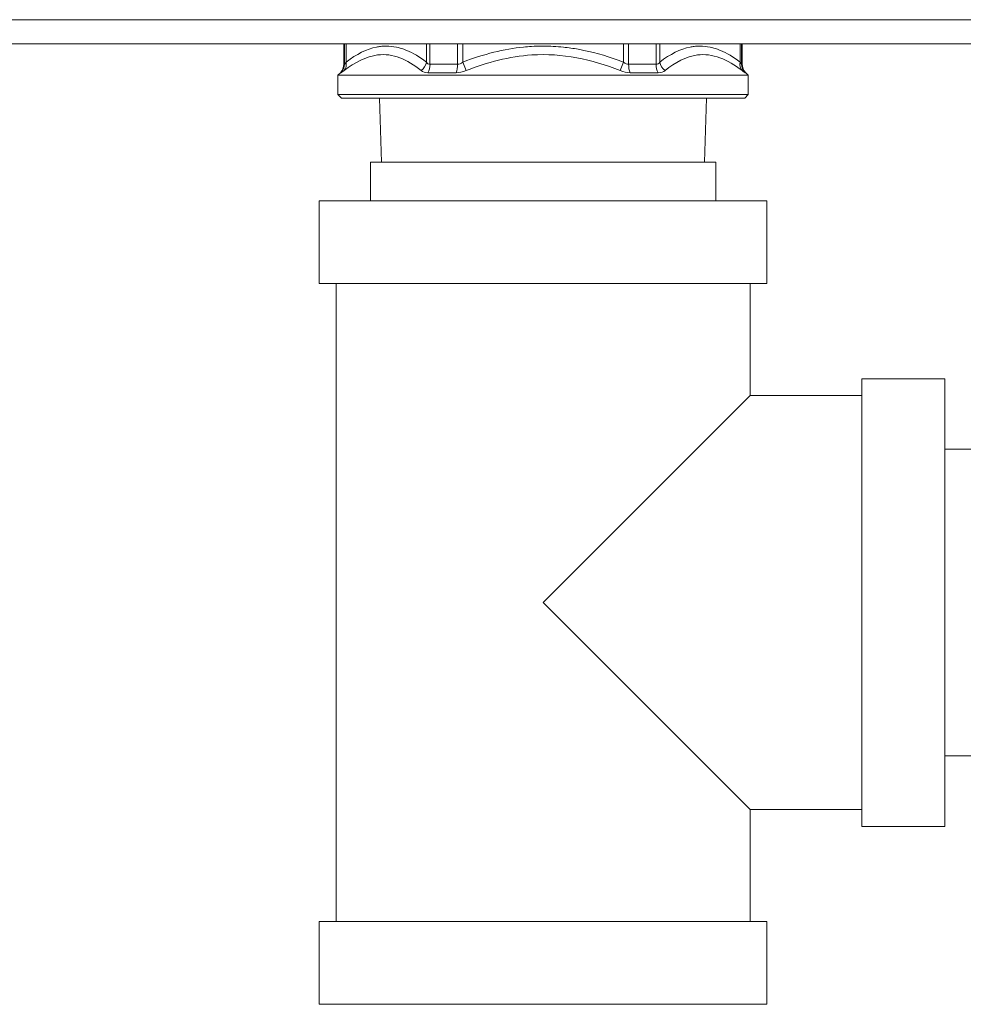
# Model space of a CAD drawing. Header units: millimetres. Extents: x 14365 to 105143, y -126377 to -22383.
# Tile 260 of 285: x 20485 to 20563, y -27509 to -27427. Entities that reach past the tile are written whole.
import ezdxf

# ---------------------------------------------------------------- set-up
doc = ezdxf.new("R2010")
doc.units = ezdxf.units.MM
doc.layers.add('UT_ZARIZENI - ZDROJ TEPLA', color=3, linetype='Continuous', lineweight=35)

msp = doc.modelspace()

# ---------------------------------------------------------------- linework, layer by layer
at = {"layer": 'UT_ZARIZENI - ZDROJ TEPLA', "lineweight": 13}
for p, q in [((20627.936, -27427.272), (20181.936, -27427.272)), ((20627.916, -27429.272), (20181.956, -27429.272)), ((20511.455, -27430.957), (20511.455, -27429.272)), ((20511.508, -27429.272), (20511.508, -27430.957)), ((20511.639, -27429.272), (20511.639, -27430.785)), ((20518.291, -27430.785), (20518.291, -27429.272)), ((20518.589, -27429.272), (20518.589, -27430.957)), ((20520.874, -27429.272), (20520.874, -27430.957)), ((20521.303, -27429.272), (20521.303, -27430.785)), ((20534.607, -27430.785), (20534.607, -27429.272)), ((20535.037, -27429.272), (20535.037, -27430.957)), ((20537.321, -27429.272), (20537.321, -27430.957)), ((20537.62, -27429.272), (20537.62, -27430.785)), ((20544.272, -27430.785), (20544.272, -27429.272)), ((20544.403, -27430.957), (20544.403, -27429.272)), ((20544.455, -27430.957), (20544.455, -27429.272)), ((20511.508, -27430.957), (20511.455, -27430.957)), ((20520.874, -27430.957), (20518.589, -27430.957)), ((20521.303, -27430.785), (20521.575, -27431.492)), ((20534.336, -27431.492), (20534.607, -27430.785)), ((20537.321, -27430.957), (20535.037, -27430.957)), ((20544.455, -27430.957), (20544.403, -27430.957)), ((20511.162, -27431.665), (20510.955, -27431.872)), ((20544.955, -27431.872), (20510.955, -27431.872)), ((20510.955, -27431.872), (20510.955, -27433.472)), ((20511.162, -27431.665), (20511.216, -27431.665)), ((20518.423, -27431.665), (20520.748, -27431.665)), ((20535.162, -27431.665), (20537.488, -27431.665)), ((20544.694, -27431.665), (20544.748, -27431.665)), ((20544.748, -27431.665), (20544.955, -27431.872)), ((20544.955, -27431.872), (20544.955, -27433.472)), ((20544.955, -27433.472), (20510.955, -27433.472)), ((20511.255, -27433.772), (20510.955, -27433.472)), ((20544.655, -27433.772), (20544.955, -27433.472)), ((20544.655, -27433.772), (20511.255, -27433.772)), ((20514.583, -27439.072), (20514.418, -27433.772)), ((20541.328, -27439.072), (20541.492, -27433.772)), ((20513.655, -27439.072), (20542.255, -27439.072)), ((20513.655, -27442.272), (20513.655, -27439.072)), ((20542.255, -27442.272), (20542.255, -27439.072)), ((20509.413, -27442.272), (20546.497, -27442.272)), ((20509.413, -27442.272), (20509.413, -27449.13)), ((20546.497, -27442.272), (20546.497, -27449.13)), ((20509.413, -27449.13), (20546.497, -27449.13)), ((20510.81, -27449.13), (20510.81, -27501.962)), ((20545.1, -27449.13), (20545.1, -27458.401)), ((20554.371, -27494.088), (20554.371, -27457.004)), ((20561.229, -27457.004), (20554.371, -27457.004)), ((20561.229, -27457.004), (20561.229, -27494.088)), ((20545.1, -27458.401), (20527.955, -27475.546)), ((20554.371, -27458.401), (20545.1, -27458.401)), ((20568.279, -27462.846), (20561.229, -27462.846)), ((20527.955, -27475.546), (20545.1, -27492.691)), ((20568.279, -27488.246), (20561.229, -27488.246)), ((20554.371, -27492.691), (20545.1, -27492.691)), ((20545.1, -27492.691), (20545.1, -27501.962)), ((20561.229, -27494.088), (20554.371, -27494.088)), ((20509.413, -27501.962), (20546.497, -27501.962)), ((20509.413, -27501.962), (20509.413, -27508.82)), ((20546.497, -27501.962), (20546.497, -27508.82)), ((20509.413, -27508.82), (20546.497, -27508.82))]:
    msp.add_line(p, q, dxfattribs=at)
for centre, start, end in [((20510.455, -27430.957), 315, 0), ((20545.455, -27430.957), 180, 225)]:
    msp.add_arc(centre, 1, start, end, dxfattribs=at)
for centre, major_axis, ratio, start_param, end_param in [((20510.737, -27431.051), (0.33, 0.814), 0.855422, 4.254901, 5.155419), ((20510.983, -27430.88), (0.225, -0.783), 0.810755, 0.476594, 1.460565), ((20517.599, -27430.88), (-0.499, -0.726), 0.693753, 1.150408, 2.134379), ((20518.15, -27431.051), (0.064, 0.862), 0.504247, 3.958319, 4.858837), ((20520.542, -27431.051), (0.042, 0.862), 0.382025, 3.939595, 4.840113), ((20535.369, -27431.051), (0.042, -0.862), 0.382025, 4.584665, 5.485183), ((20537.76, -27431.051), (0.064, -0.862), 0.504247, 4.565941, 5.466459), ((20538.312, -27430.88), (0.499, -0.726), 0.693753, 4.148806, 5.132778), ((20544.927, -27430.88), (0.225, 0.783), 0.810755, 1.681027, 2.664999), ((20545.174, -27431.051), (-0.33, 0.814), 0.855422, 1.127766, 2.028285)]:
    msp.add_ellipse(centre, major_axis=major_axis, ratio=ratio, start_param=start_param, end_param=end_param, dxfattribs=at)
for points, knots in [([(20511.639, -27430.785), (20512.506, -27430.12), (20513.346, -27429.705), (20514.16, -27429.54), (20514.268, -27429.518), (20514.374, -27429.5), (20514.479, -27429.487), (20514.638, -27429.468), (20514.797, -27429.457), (20514.965, -27429.458), (20515.246, -27429.458), (20515.528, -27429.488), (20515.81, -27429.547), (20516.01, -27429.589), (20516.221, -27429.649), (20516.42, -27429.72), (20516.502, -27429.749), (20516.582, -27429.78), (20516.659, -27429.812), (20517.185, -27430.03), (20517.729, -27430.354), (20518.291, -27430.785)], [0, 0, 0, 0, 0.375, 0.375, 0.375, 0.424829, 0.424829, 0.424829, 0.5, 0.5, 0.5, 0.625, 0.625, 0.625, 0.713504, 0.713504, 0.713504, 0.75, 0.75, 0.75, 1, 1, 1, 1]), ([(20521.303, -27430.785), (20523.037, -27430.12), (20524.718, -27429.705), (20526.346, -27429.54), (20526.563, -27429.518), (20526.773, -27429.5), (20526.984, -27429.487), (20527.301, -27429.468), (20527.619, -27429.458), (20527.957, -27429.458), (20528.519, -27429.459), (20529.083, -27429.489), (20529.647, -27429.548), (20530.047, -27429.589), (20530.468, -27429.649), (20530.867, -27429.72), (20531.031, -27429.749), (20531.191, -27429.78), (20531.345, -27429.812), (20532.397, -27430.03), (20533.484, -27430.354), (20534.607, -27430.785)], [0, 0, 0, 0, 0.375, 0.375, 0.375, 0.424815, 0.424815, 0.424815, 0.5, 0.5, 0.5, 0.625, 0.625, 0.625, 0.713502, 0.713502, 0.713502, 0.75, 0.75, 0.75, 1, 1, 1, 1]), ([(20537.62, -27430.785), (20538.486, -27430.12), (20539.327, -27429.705), (20540.141, -27429.54), (20540.249, -27429.518), (20540.354, -27429.5), (20540.46, -27429.487), (20540.618, -27429.468), (20540.777, -27429.457), (20540.946, -27429.458), (20541.227, -27429.458), (20541.509, -27429.488), (20541.791, -27429.547), (20541.991, -27429.589), (20542.201, -27429.649), (20542.401, -27429.72), (20542.483, -27429.749), (20542.563, -27429.78), (20542.64, -27429.812), (20543.166, -27430.03), (20543.71, -27430.354), (20544.272, -27430.785)], [0, 0, 0, 0, 0.375, 0.375, 0.375, 0.424829, 0.424829, 0.424829, 0.5, 0.5, 0.5, 0.625, 0.625, 0.625, 0.713504, 0.713504, 0.713504, 0.75, 0.75, 0.75, 1, 1, 1, 1]), ([(20511.474, -27431.492), (20512.374, -27430.794), (20513.937, -27429.99), (20516.11, -27430.282), (20517.285, -27431.027), (20517.855, -27431.492)], [0, 0, 0, 0, 0.428571, 0.714286, 1, 1, 1, 1]), ([(20521.575, -27431.492), (20523.329, -27430.794), (20526.392, -27429.99), (20530.764, -27430.283), (20533.166, -27431.027), (20534.336, -27431.492)], [0, 0, 0, 0, 0.428571, 0.714286, 1, 1, 1, 1]), ([(20538.056, -27431.492), (20538.911, -27430.794), (20540.411, -27429.99), (20542.607, -27430.282), (20543.837, -27431.027), (20544.437, -27431.492)], [0, 0, 0, 0, 0.428571, 0.714286, 1, 1, 1, 1])]:
    msp.add_open_spline(points, degree=3, knots=knots, dxfattribs=at)
for points in [[(20511.508, -27430.957), (20511.52, -27430.957), (20511.564, -27430.9), (20511.639, -27430.785)], [(20518.291, -27430.785), (20518.366, -27430.9), (20518.469, -27430.957), (20518.589, -27430.957)], [(20520.874, -27430.957), (20521.006, -27430.957), (20521.154, -27430.9), (20521.303, -27430.785)], [(20534.607, -27430.785), (20534.757, -27430.9), (20534.905, -27430.957), (20535.037, -27430.957)], [(20537.321, -27430.957), (20537.442, -27430.957), (20537.545, -27430.9), (20537.62, -27430.785)], [(20544.272, -27430.785), (20544.347, -27430.9), (20544.391, -27430.957), (20544.403, -27430.957)], [(20511.474, -27431.492), (20511.326, -27431.607), (20511.239, -27431.665), (20511.216, -27431.665)], [(20518.423, -27431.665), (20518.187, -27431.665), (20517.995, -27431.607), (20517.855, -27431.492)], [(20521.575, -27431.492), (20521.286, -27431.607), (20521.008, -27431.665), (20520.748, -27431.665)], [(20535.162, -27431.665), (20534.903, -27431.665), (20534.625, -27431.607), (20534.336, -27431.492)], [(20537.488, -27431.665), (20537.726, -27431.665), (20537.923, -27431.601), (20538.056, -27431.492)], [(20544.437, -27431.492), (20544.576, -27431.601), (20544.671, -27431.665), (20544.694, -27431.665)]]:
    msp.add_open_spline(points, degree=3, dxfattribs=at)

doc.saveas('drawing.dxf')
